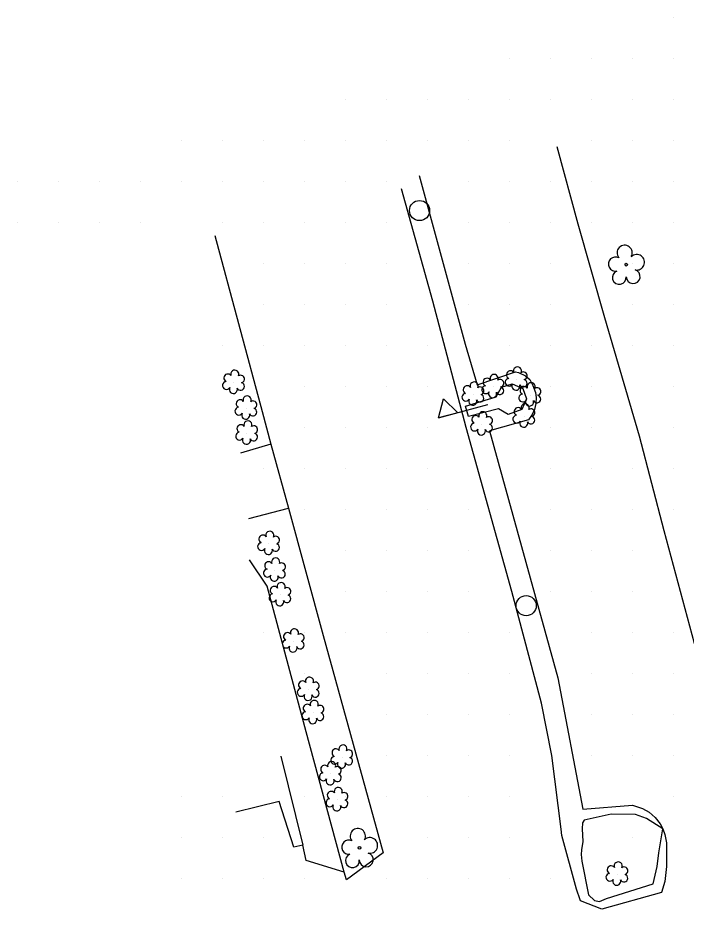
# Model space of a CAD drawing. Extents: x 1548934 to 1561348, y 809680 to 824075.
# Drawn here: x 1551290 to 1551453, y 811602.6 to 811820.1 of the extents above; entities that cross this region are included whole.
import ezdxf

# ---------------------------------------------------------------- set-up
doc = ezdxf.new("R2010")
doc.units = 0
for name, color, linetype in [('Exist DTM QL2 LIDAR Elevation Point', 7, 'Continuous'), ('Exist Other Culture Area Outline', 7, 'Continuous'), ('Exist Other Culture School Flag CELL', 7, 'Continuous'), ('Exist Utilities Other Pole CELL', 7, 'Continuous'), ('Exist Vegetation Shrub CELL', 7, 'Continuous'), ('Exist Vegetation Tree CELL', 7, 'Continuous'), ('P_RDY_Paved_Shoulder', 7, 'Continuous'), ('PH Exist DTM Breakline', 7, 'Continuous')]:
    doc.layers.add(name, color=color, linetype=linetype)

msp = doc.modelspace()

# ---------------------------------------------------------------- linework, layer by layer
at = {"layer": 'Exist DTM QL2 LIDAR Elevation Point'}
for p, q in [((1551449.97, 811820.08), (1551449.97, 811820.08)), ((1551409.97, 811810.08), (1551409.97, 811810.08)), ((1551419.97, 811810.08), (1551419.97, 811810.08)), ((1551429.97, 811810.08), (1551429.97, 811810.08)), ((1551439.97, 811810.08), (1551439.97, 811810.08)), ((1551449.97, 811810.08), (1551449.97, 811810.08)), ((1551369.97, 811800.07), (1551369.97, 811800.07)), ((1551379.97, 811800.07), (1551379.97, 811800.07)), ((1551389.97, 811800.07), (1551389.97, 811800.07)), ((1551399.97, 811800.07), (1551399.97, 811800.07)), ((1551409.97, 811800.07), (1551409.97, 811800.07)), ((1551419.97, 811800.07), (1551419.97, 811800.07)), ((1551429.97, 811800.07), (1551429.97, 811800.07)), ((1551439.97, 811800.07), (1551439.97, 811800.07)), ((1551449.97, 811800.07), (1551449.97, 811800.07)), ((1551329.97, 811790.07), (1551329.97, 811790.07)), ((1551339.97, 811790.07), (1551339.97, 811790.07)), ((1551349.97, 811790.07), (1551349.97, 811790.07)), ((1551359.97, 811790.07), (1551359.97, 811790.07)), ((1551369.97, 811790.07), (1551369.97, 811790.07)), ((1551379.97, 811790.07), (1551379.97, 811790.07)), ((1551389.97, 811790.07), (1551389.97, 811790.07)), ((1551399.97, 811790.07), (1551399.97, 811790.07)), ((1551409.97, 811790.07), (1551409.97, 811790.07)), ((1551429.97, 811790.07), (1551429.97, 811790.07)), ((1551439.97, 811790.07), (1551439.97, 811790.07)), ((1551449.97, 811790.07), (1551449.97, 811790.07)), ((1551289.96, 811780.07), (1551289.96, 811780.07)), ((1551299.96, 811780.07), (1551299.96, 811780.07)), ((1551309.96, 811780.07), (1551309.96, 811780.07)), ((1551319.96, 811780.07), (1551319.96, 811780.07)), ((1551329.97, 811780.07), (1551329.97, 811780.07)), ((1551339.97, 811780.07), (1551339.97, 811780.07)), ((1551349.97, 811780.07), (1551349.97, 811780.07)), ((1551359.97, 811780.07), (1551359.97, 811780.07)), ((1551369.97, 811780.07), (1551369.97, 811780.07)), ((1551379.97, 811780.07), (1551379.97, 811780.07)), ((1551399.97, 811780.07), (1551399.97, 811780.07)), ((1551409.97, 811780.07), (1551409.97, 811780.07)), ((1551419.97, 811780.07), (1551419.97, 811780.07)), ((1551429.97, 811780.07), (1551429.97, 811780.07)), ((1551439.97, 811780.07), (1551439.97, 811780.07)), ((1551449.97, 811780.07), (1551449.97, 811780.07)), ((1551289.96, 811770.07), (1551289.96, 811770.07)), ((1551299.96, 811770.07), (1551299.96, 811770.07)), ((1551309.96, 811770.07), (1551309.96, 811770.07)), ((1551319.96, 811770.07), (1551319.96, 811770.07)), ((1551339.97, 811770.07), (1551339.97, 811770.07)), ((1551349.97, 811770.07), (1551349.97, 811770.07)), ((1551359.97, 811770.07), (1551359.97, 811770.07)), ((1551369.97, 811770.07), (1551369.97, 811770.07)), ((1551379.97, 811770.07), (1551379.97, 811770.07)), ((1551399.97, 811770.07), (1551399.97, 811770.07)), ((1551409.97, 811770.07), (1551409.97, 811770.07)), ((1551419.97, 811770.07), (1551419.97, 811770.07)), ((1551429.97, 811770.07), (1551429.97, 811770.07)), ((1551439.97, 811770.07), (1551439.97, 811770.07)), ((1551449.97, 811770.07), (1551449.97, 811770.07)), ((1551349.97, 811760.07), (1551349.97, 811760.07)), ((1551359.97, 811760.07), (1551359.97, 811760.07)), ((1551369.97, 811760.07), (1551369.97, 811760.07)), ((1551379.97, 811760.07), (1551379.97, 811760.07)), ((1551399.97, 811760.07), (1551399.97, 811760.07)), ((1551409.97, 811760.07), (1551409.97, 811760.07)), ((1551419.97, 811760.07), (1551419.97, 811760.07)), ((1551439.97, 811760.07), (1551439.97, 811760.07)), ((1551449.97, 811760.07), (1551449.97, 811760.07)), ((1551349.97, 811750.07), (1551349.97, 811750.07)), ((1551359.97, 811750.07), (1551359.97, 811750.07)), ((1551369.97, 811750.07), (1551369.97, 811750.07)), ((1551379.97, 811750.07), (1551379.97, 811750.07)), ((1551399.97, 811750.07), (1551399.97, 811750.07)), ((1551409.97, 811750.07), (1551409.97, 811750.07)), ((1551419.97, 811750.07), (1551419.97, 811750.07)), ((1551439.97, 811750.07), (1551439.97, 811750.07)), ((1551449.97, 811750.07), (1551449.97, 811750.07)), ((1551339.97, 811740.07), (1551339.97, 811740.07)), ((1551349.97, 811740.07), (1551349.97, 811740.07)), ((1551359.97, 811740.07), (1551359.97, 811740.07)), ((1551369.97, 811740.07), (1551369.97, 811740.07)), ((1551379.97, 811740.07), (1551379.97, 811740.07)), ((1551389.97, 811740.07), (1551389.97, 811740.07)), ((1551409.97, 811740.07), (1551409.97, 811740.07)), ((1551419.97, 811740.07), (1551419.97, 811740.07)), ((1551429.97, 811740.07), (1551429.97, 811740.07)), ((1551439.97, 811740.07), (1551439.97, 811740.07)), ((1551449.97, 811740.07), (1551449.97, 811740.07)), ((1551359.97, 811730.07), (1551359.97, 811730.07)), ((1551369.97, 811730.07), (1551369.97, 811730.07)), ((1551379.97, 811730.07), (1551379.97, 811730.07)), ((1551389.97, 811730.07), (1551389.97, 811730.07)), ((1551419.97, 811730.07), (1551419.97, 811730.07)), ((1551429.97, 811730.07), (1551429.97, 811730.07)), ((1551449.97, 811730.07), (1551449.97, 811730.07)), ((1551359.97, 811720.07), (1551359.97, 811720.07)), ((1551369.97, 811720.07), (1551369.97, 811720.07)), ((1551379.97, 811720.07), (1551379.97, 811720.07)), ((1551389.97, 811720.07), (1551389.97, 811720.07)), ((1551419.97, 811720.07), (1551419.97, 811720.07)), ((1551429.97, 811720.07), (1551429.97, 811720.07)), ((1551449.97, 811720.07), (1551449.97, 811720.07)), ((1551349.97, 811710.07), (1551349.97, 811710.07)), ((1551359.97, 811710.07), (1551359.97, 811710.07)), ((1551369.97, 811710.07), (1551369.97, 811710.07)), ((1551379.97, 811710.07), (1551379.97, 811710.07)), ((1551389.97, 811710.07), (1551389.97, 811710.07)), ((1551419.97, 811710.07), (1551419.97, 811710.07)), ((1551429.97, 811710.07), (1551429.97, 811710.07)), ((1551439.97, 811710.07), (1551439.97, 811710.07)), ((1551449.97, 811710.07), (1551449.97, 811710.07)), ((1551359.97, 811700.07), (1551359.97, 811700.07)), ((1551369.97, 811700.07), (1551369.97, 811700.07)), ((1551379.97, 811700.07), (1551379.97, 811700.07)), ((1551389.97, 811700.07), (1551389.97, 811700.07)), ((1551399.97, 811700.07), (1551399.97, 811700.07)), ((1551419.97, 811700.07), (1551419.97, 811700.07)), ((1551429.97, 811700.07), (1551429.97, 811700.07)), ((1551439.97, 811700.07), (1551439.97, 811700.07)), ((1551449.97, 811700.07), (1551449.97, 811700.07)), ((1551349.97, 811690.07), (1551349.97, 811690.07)), ((1551369.97, 811690.07), (1551369.97, 811690.07)), ((1551379.97, 811690.07), (1551379.97, 811690.07)), ((1551389.97, 811690.07), (1551389.97, 811690.07)), ((1551399.97, 811690.07), (1551399.97, 811690.07)), ((1551419.97, 811690.07), (1551419.97, 811690.07)), ((1551429.97, 811690.07), (1551429.97, 811690.07)), ((1551439.97, 811690.07), (1551439.97, 811690.07)), ((1551369.97, 811680.06), (1551369.97, 811680.06)), ((1551379.97, 811680.06), (1551379.97, 811680.06)), ((1551389.97, 811680.06), (1551389.97, 811680.06)), ((1551399.97, 811680.06), (1551399.97, 811680.06)), ((1551419.97, 811680.06), (1551419.97, 811680.06)), ((1551429.97, 811680.06), (1551429.97, 811680.06)), ((1551439.97, 811680.06), (1551439.97, 811680.06)), ((1551349.97, 811670.06), (1551349.97, 811670.06)), ((1551359.97, 811670.06), (1551359.97, 811670.06)), ((1551369.97, 811670.06), (1551369.97, 811670.06)), ((1551379.97, 811670.06), (1551379.97, 811670.06)), ((1551389.97, 811670.06), (1551389.97, 811670.06)), ((1551399.97, 811670.06), (1551399.97, 811670.06)), ((1551409.97, 811670.06), (1551409.97, 811670.06)), ((1551429.97, 811670.06), (1551429.97, 811670.06)), ((1551439.97, 811670.06), (1551439.97, 811670.06)), ((1551449.97, 811670.06), (1551449.97, 811670.06)), ((1551359.97, 811660.06), (1551359.97, 811660.06)), ((1551379.97, 811660.06), (1551379.97, 811660.06)), ((1551389.97, 811660.06), (1551389.97, 811660.06)), ((1551399.97, 811660.06), (1551399.97, 811660.06)), ((1551409.97, 811660.06), (1551409.97, 811660.06)), ((1551429.97, 811660.06), (1551429.97, 811660.06)), ((1551439.97, 811660.06), (1551439.97, 811660.06)), ((1551449.97, 811660.06), (1551449.97, 811660.06)), ((1551379.97, 811650.06), (1551379.97, 811650.06)), ((1551389.97, 811650.06), (1551389.97, 811650.06)), ((1551399.97, 811650.06), (1551399.97, 811650.06)), ((1551409.97, 811650.06), (1551409.97, 811650.06)), ((1551429.97, 811650.06), (1551429.97, 811650.06)), ((1551439.97, 811650.06), (1551439.97, 811650.06)), ((1551449.97, 811650.06), (1551449.97, 811650.06)), ((1551379.97, 811640.06), (1551379.97, 811640.06)), ((1551389.97, 811640.06), (1551389.97, 811640.06)), ((1551399.97, 811640.06), (1551399.97, 811640.06)), ((1551409.97, 811640.06), (1551409.97, 811640.06)), ((1551429.97, 811640.06), (1551429.97, 811640.06)), ((1551439.97, 811640.06), (1551439.97, 811640.06)), ((1551449.97, 811640.06), (1551449.97, 811640.06)), ((1551329.97, 811630.06), (1551329.97, 811630.06)), ((1551339.97, 811630.06), (1551339.97, 811630.06)), ((1551359.97, 811630.06), (1551359.97, 811630.06)), ((1551369.97, 811630.06), (1551369.97, 811630.06)), ((1551379.97, 811630.06), (1551379.97, 811630.06)), ((1551389.97, 811630.06), (1551389.97, 811630.06)), ((1551399.97, 811630.06), (1551399.97, 811630.06)), ((1551409.97, 811630.06), (1551409.97, 811630.06)), ((1551449.97, 811630.06), (1551449.97, 811630.06)), ((1551329.97, 811620.06), (1551329.97, 811620.06)), ((1551339.97, 811620.06), (1551339.97, 811620.06)), ((1551349.97, 811620.06), (1551349.97, 811620.06)), ((1551389.97, 811620.06), (1551389.97, 811620.06)), ((1551399.97, 811620.06), (1551399.97, 811620.06)), ((1551409.97, 811620.06), (1551409.97, 811620.06)), ((1551439.97, 811620.06), (1551439.97, 811620.06)), ((1551329.97, 811610.06), (1551329.97, 811610.06)), ((1551339.97, 811610.06), (1551339.97, 811610.06)), ((1551349.97, 811610.06), (1551349.97, 811610.06)), ((1551359.97, 811610.06), (1551359.97, 811610.06)), ((1551379.97, 811610.06), (1551379.97, 811610.06)), ((1551389.97, 811610.06), (1551389.97, 811610.06)), ((1551399.97, 811610.06), (1551399.97, 811610.06)), ((1551409.97, 811610.06), (1551409.97, 811610.06)), ((1551419.97, 811610.06), (1551419.97, 811610.06))]:
    msp.add_line(p, q, dxfattribs=at)
at = {"layer": 'Exist Other Culture Area Outline'}
for points in [[(1551399.95, 811722.77), (1551399.21, 811725.35), (1551406.72, 811727.6), (1551407.95, 811729.98), (1551410.58, 811730.74), (1551413.18, 811729.63), (1551414.1, 811727.12), (1551412.96, 811724.46), (1551409.61, 811723.29), (1551407.28, 811724.65), (1551399.95, 811722.77)], [(1551351.71, 811716.01), (1551344.26, 811713.86)], [(1551346.33, 811697.87), (1551356.04, 811700.41)], [(1551369.63, 811611.62), (1551360.33, 811645.85), (1551350.84, 811681.4), (1551346.49, 811687.84)], [(1551354.1, 811639.88), (1551359.47, 811618.19)]]:
    msp.add_lwpolyline(points, dxfattribs=at)
at = {"layer": 'Exist Other Culture School Flag CELL'}
for p in [(1551392.58, 811722.43), (1551404.61, 811725.71)]:
    msp.add_line(p, (1551404.61, 811725.71), dxfattribs=at)
msp.add_lwpolyline([(1551392.58, 811722.43), (1551393.8, 811727.13), (1551397.3, 811723.72)], close=True, dxfattribs=at)
at = {"layer": 'Exist Utilities Other Pole CELL'}
for centre in [(1551387.99, 811773.04), (1551414.01, 811676.63)]:
    msp.add_circle(centre, 2.46, dxfattribs=at)
at = {"layer": 'Exist Vegetation Shrub CELL'}
for p, q in [((1551342.68, 811731.07), (1551342.68, 811731.07)), ((1551405.94, 811730.04), (1551405.94, 811730.04)), ((1551411.64, 811731.85), (1551411.64, 811731.85)), ((1551401.09, 811728.19), (1551401.09, 811728.19)), ((1551414.97, 811728.01), (1551414.97, 811728.01)), ((1551345.69, 811724.79), (1551345.69, 811724.79)), ((1551413.52, 811722.85), (1551413.52, 811722.85)), ((1551403.2, 811720.93), (1551403.2, 811720.93)), ((1551345.88, 811718.7), (1551345.88, 811718.7)), ((1551351.23, 811691.76), (1551351.23, 811691.76)), ((1551352.65, 811685.26), (1551352.65, 811685.26)), ((1551354, 811679.23), (1551354, 811679.23)), ((1551357.24, 811667.96), (1551357.24, 811667.96)), ((1551360.91, 811656.17), (1551360.91, 811656.17)), ((1551362.05, 811650.49), (1551362.05, 811650.49)), ((1551369.07, 811639.61), (1551369.07, 811639.61)), ((1551366.31, 811635.57), (1551366.31, 811635.57)), ((1551367.93, 811629.22), (1551367.93, 811629.22)), ((1551436.23, 811611.06), (1551436.23, 811611.06))]:
    msp.add_line(p, q, dxfattribs=at)
for centre, radius, start, end in [((1551411.87, 811733.89), 0.99, 334.8391, 200.4717), ((1551341.19, 811732.19), 0.968, 35.8908, 245.4216), ((1551342.9, 811733.11), 0.99, 334.8391, 200.4717), ((1551344.35, 811731.93), 0.929, 284.4567, 126.0861), ((1551404.46, 811731.17), 0.968, 35.8908, 245.4216), ((1551406.17, 811732.08), 0.99, 334.8391, 200.4717), ((1551409.84, 811731.15), 0.955, 95.1099, 327.9534), ((1551410.16, 811732.98), 0.968, 35.8908, 245.4216), ((1551413.31, 811732.72), 0.929, 284.4567, 126.0861), ((1551340.87, 811730.36), 0.955, 95.1099, 327.9534), ((1551342.55, 811729.38), 0.984, 151.2797, 21.387), ((1551344.31, 811730.14), 0.937, 204.9913, 73.4601), ((1551399.61, 811729.32), 0.968, 35.8908, 245.4216), ((1551401.32, 811730.23), 0.99, 334.8391, 200.4717), ((1551402.77, 811729.06), 0.929, 284.4567, 126.0861), ((1551404.14, 811729.34), 0.955, 95.1099, 327.9534), ((1551407.58, 811729.11), 0.937, 204.9913, 73.4601), ((1551407.62, 811730.91), 0.929, 284.4567, 126.0861), ((1551411.51, 811730.17), 0.984, 151.2797, 21.387), ((1551413.28, 811730.92), 0.937, 204.9913, 73.4601), ((1551413.49, 811729.14), 0.968, 35.8908, 245.4216), ((1551415.2, 811730.05), 0.99, 334.8391, 200.4717), ((1551416.64, 811728.88), 0.929, 284.4567, 126.0861), ((1551345.91, 811726.83), 0.99, 334.8391, 200.4717), ((1551399.29, 811727.49), 0.955, 95.1099, 327.9534), ((1551402.73, 811727.26), 0.937, 204.9913, 73.4601), ((1551405.82, 811728.36), 0.984, 151.2797, 21.387), ((1551413.17, 811727.31), 0.955, 95.1099, 327.9534), ((1551416.61, 811727.08), 0.937, 204.9913, 73.4601), ((1551344.2, 811725.91), 0.968, 35.8908, 245.4216), ((1551347.36, 811725.65), 0.929, 284.4567, 126.0861), ((1551400.97, 811726.51), 0.984, 151.2797, 21.387), ((1551413.75, 811724.89), 0.99, 334.8391, 200.4717), ((1551414.84, 811726.33), 0.984, 151.2797, 21.387), ((1551343.89, 811724.08), 0.955, 95.1099, 327.9534), ((1551345.56, 811723.1), 0.984, 151.2797, 21.387), ((1551347.32, 811723.86), 0.937, 204.9913, 73.4601), ((1551403.42, 811722.97), 0.99, 334.8391, 200.4717), ((1551412.03, 811723.98), 0.968, 35.8908, 245.4216), ((1551415.19, 811723.72), 0.929, 284.4567, 126.0861), ((1551346.11, 811720.74), 0.99, 334.8391, 200.4717), ((1551401.4, 811720.23), 0.955, 95.1099, 327.9534), ((1551401.71, 811722.06), 0.968, 35.8908, 245.4216), ((1551404.87, 811721.8), 0.929, 284.4567, 126.0861), ((1551411.72, 811722.14), 0.955, 95.1099, 327.9534), ((1551413.39, 811721.16), 0.984, 151.2797, 21.387), ((1551415.15, 811721.92), 0.937, 204.9913, 73.4601), ((1551344.08, 811717.99), 0.955, 95.1099, 327.9534), ((1551344.4, 811719.82), 0.968, 35.8908, 245.4216), ((1551347.56, 811719.57), 0.929, 284.4567, 126.0861), ((1551403.07, 811719.25), 0.984, 151.2797, 21.387), ((1551404.83, 811720), 0.937, 204.9913, 73.4601), ((1551345.76, 811717.01), 0.984, 151.2797, 21.387), ((1551347.52, 811717.77), 0.937, 204.9913, 73.4601), ((1551349.75, 811692.88), 0.968, 35.8908, 245.4216), ((1551351.46, 811693.8), 0.99, 334.8391, 200.4717), ((1551352.91, 811692.63), 0.929, 284.4567, 126.0861), ((1551349.43, 811691.05), 0.955, 95.1099, 327.9534), ((1551352.87, 811690.83), 0.937, 204.9913, 73.4601), ((1551351.1, 811690.07), 0.984, 151.2797, 21.387), ((1551351.17, 811686.39), 0.968, 35.8908, 245.4216), ((1551352.88, 811687.3), 0.99, 334.8391, 200.4717), ((1551354.33, 811686.13), 0.929, 284.4567, 126.0861), ((1551350.85, 811684.56), 0.955, 95.1099, 327.9534), ((1551354.29, 811684.33), 0.937, 204.9913, 73.4601), ((1551352.53, 811683.58), 0.984, 151.2797, 21.387), ((1551354.22, 811681.27), 0.99, 334.8391, 200.4717), ((1551352.51, 811680.36), 0.968, 35.8908, 245.4216), ((1551355.67, 811680.1), 0.929, 284.4567, 126.0861), ((1551352.2, 811678.53), 0.955, 95.1099, 327.9534), ((1551353.87, 811677.55), 0.984, 151.2797, 21.387), ((1551355.63, 811678.31), 0.937, 204.9913, 73.4601), ((1551355.76, 811669.09), 0.968, 35.8908, 245.4216), ((1551357.47, 811670), 0.99, 334.8391, 200.4717), ((1551358.91, 811668.83), 0.929, 284.4567, 126.0861), ((1551355.44, 811667.26), 0.955, 95.1099, 327.9534), ((1551357.11, 811666.28), 0.984, 151.2797, 21.387), ((1551358.88, 811667.03), 0.937, 204.9913, 73.4601), ((1551359.43, 811657.3), 0.968, 35.8908, 245.4216), ((1551361.14, 811658.21), 0.99, 334.8391, 200.4717), ((1551359.11, 811655.46), 0.955, 95.1099, 327.9534), ((1551362.55, 811655.24), 0.937, 204.9913, 73.4601), ((1551362.59, 811657.04), 0.929, 284.4567, 126.0861), ((1551360.79, 811654.48), 0.984, 151.2797, 21.387), ((1551360.57, 811651.61), 0.968, 35.8908, 245.4216), ((1551362.28, 811652.53), 0.99, 334.8391, 200.4717), ((1551363.72, 811651.36), 0.929, 284.4567, 126.0861), ((1551360.25, 811649.78), 0.955, 95.1099, 327.9534), ((1551363.69, 811649.56), 0.937, 204.9913, 73.4601), ((1551361.92, 811648.8), 0.984, 151.2797, 21.387), ((1551367.59, 811640.73), 0.968, 35.8908, 245.4216), ((1551369.3, 811641.65), 0.99, 334.8391, 200.4717), ((1551370.74, 811640.48), 0.929, 284.4567, 126.0861), ((1551366.54, 811637.61), 0.99, 334.8391, 200.4717), ((1551367.27, 811638.9), 0.955, 95.1099, 327.9534), ((1551370.71, 811638.68), 0.937, 204.9913, 73.4601), ((1551364.83, 811636.7), 0.968, 35.8908, 245.4216), ((1551367.98, 811636.44), 0.929, 284.4567, 126.0861), ((1551368.94, 811637.92), 0.984, 151.2797, 21.387), ((1551364.51, 811634.87), 0.955, 95.1099, 327.9534), ((1551366.18, 811633.89), 0.984, 151.2797, 21.387), ((1551367.95, 811634.64), 0.937, 204.9913, 73.4601), ((1551368.16, 811631.27), 0.99, 334.8391, 200.4717), ((1551366.45, 811630.35), 0.968, 35.8908, 245.4216), ((1551369.6, 811630.09), 0.929, 284.4567, 126.0861), ((1551366.13, 811628.52), 0.955, 95.1099, 327.9534), ((1551367.8, 811627.54), 0.984, 151.2797, 21.387), ((1551369.57, 811628.3), 0.937, 204.9913, 73.4601), ((1551434.75, 811612.18), 0.968, 35.8908, 245.4216), ((1551436.46, 811613.1), 0.99, 334.8391, 200.4717), ((1551437.9, 811611.93), 0.929, 284.4567, 126.0861), ((1551434.43, 811610.35), 0.955, 95.1099, 327.9534), ((1551437.87, 811610.13), 0.937, 204.9913, 73.4601), ((1551436.1, 811609.37), 0.984, 151.2797, 21.387)]:
    msp.add_arc(centre, radius, start, end, dxfattribs=at)
at = {"layer": 'Exist Vegetation Tree CELL'}
for p, q in [((1551438.44, 811759.84), (1551438.44, 811759.84)), ((1551373.32, 811617.53), (1551373.32, 811617.53))]:
    msp.add_line(p, q, dxfattribs=at)
for centre in [(1551438.44, 811759.84), (1551373.32, 811617.53)]:
    msp.add_circle(centre, 0.326, dxfattribs=at)
for centre, radius, start, end in [((1551438.05, 811762.72), 1.86, 330.1651, 219.7134), ((1551435.83, 811760), 1.73, 62.6636, 279.3457), ((1551440.99, 811760.43), 1.9, 257.1011, 134.1999), ((1551436.73, 811756.72), 1.69, 111.5671, 6.231), ((1551440.11, 811756.94), 1.7, 181.2822, 74.56), ((1551372.93, 811620.4), 1.86, 330.1651, 219.7134), ((1551370.71, 811617.68), 1.73, 62.6636, 279.3457), ((1551375.87, 811618.12), 1.9, 257.1011, 134.1999), ((1551371.61, 811614.41), 1.69, 111.5671, 6.231), ((1551374.99, 811614.63), 1.7, 181.2822, 74.56)]:
    msp.add_arc(centre, radius, start, end, dxfattribs=at)
at = {"layer": 'P_RDY_Paved_Shoulder'}
for points in [[(1551553.73, 811660.04), (1551552.25, 811651.13), (1551550.09, 811645.43), (1551548.65, 811642.18), (1551547.01, 811638.86), (1551545.48, 811636.83), (1551543.59, 811635.11), (1551541.82, 811633.76), (1551539.37, 811632.25), (1551526.66, 811627.88), (1551513.2, 811624.43), (1551497.79, 811620.89), (1551477.23, 811615.4), (1551472.13, 811620.28), (1551470.19, 811623.06), (1551468.41, 811626.26), (1551466.02, 811632.28), (1551459.71, 811651.06), (1551455.61, 811665.25), (1551447.65, 811694.89), (1551441.7, 811717.97), (1551433.16, 811746.89), (1551426.68, 811769.74), (1551421.57, 811788.62)], [(1551387.89, 811781.63), (1551399.13, 811740.45), (1551402.07, 811730.49), (1551411.37, 811733.67), (1551412.15, 811733.52), (1551413.86, 811732.73), (1551414.86, 811731.79), (1551415.66, 811730.37), (1551416.25, 811728.66), (1551416.44, 811727.39), (1551416.38, 811725.93), (1551416.04, 811724.52), (1551415.46, 811723.24), (1551414.55, 811721.99), (1551405.04, 811719.26), (1551421.7, 811659.05), (1551427.83, 811626.97), (1551439.95, 811627.97), (1551442.39, 811627.17), (1551444.05, 811626.25), (1551445.52, 811624.96), (1551446.68, 811623.41), (1551447.36, 811622.2), (1551447.85, 811620.77), (1551448.25, 811618.75), (1551448.24, 811612.98), (1551447.85, 811609.34), (1551447.04, 811606.63), (1551432.48, 811602.56), (1551427.3, 811604.58), (1551427.22, 811604.81), (1551426.31, 811607.43), (1551422.69, 811620.55), (1551422.52, 811622.08), (1551420.24, 811640.1), (1551417.73, 811652.83), (1551410.48, 811680.09), (1551399.39, 811720.09), (1551391.23, 811750.9), (1551383.57, 811778.33)], [(1551338.07, 811766.92), (1551349.6, 811724.04), (1551351.71, 811716.01), (1551356.04, 811700.41), (1551364.45, 811669.33), (1551379.09, 811616.29), (1551370.13, 811609.73), (1551369.63, 811611.62), (1551360.35, 811614.48), (1551359.47, 811618.19), (1551357.34, 811617.66), (1551353.77, 811628.84), (1551343.19, 811626.2)]]:
    msp.add_lwpolyline(points, dxfattribs=at)
at = {"layer": 'PH Exist DTM Breakline'}
msp.add_lwpolyline([(1551447.36, 811622.2), (1551443.34, 811624.73), (1551440.65, 811625.69), (1551434.75, 811625.74), (1551428.19, 811624.31), (1551427.71, 811623.62), (1551427.69, 811622.18), (1551427.84, 811619.09), (1551427.51, 811617.02), (1551427.45, 811615.88), (1551427.55, 811614.28), (1551429.21, 811606.1), (1551430.67, 811604.71), (1551431.89, 811604.41), (1551433.6, 811605.13), (1551444.96, 811608.75), (1551445.99, 811612.96), (1551446.34, 811616.29), (1551447.36, 811622.2)], dxfattribs=at)

doc.saveas('drawing.dxf')
